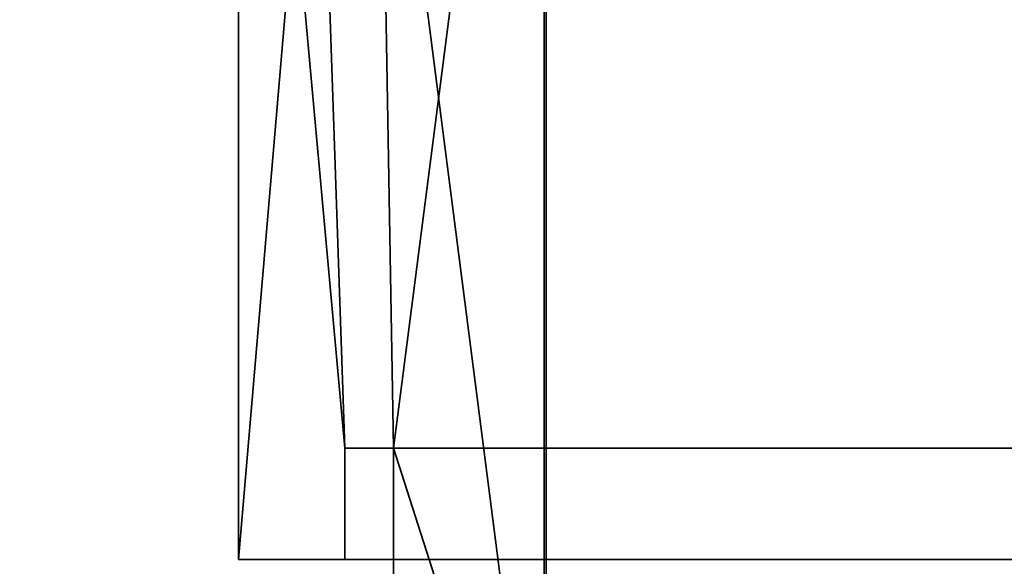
# Model space of a CAD drawing. Header units: millimetres. Extents: x -503 to 6703, y -110 to 193.
# Tile 768 of 1056: x 2563 to 2634, y 81 to 120. Entities that reach past the tile are written whole.
import ezdxf

# ---------------------------------------------------------------- set-up
doc = ezdxf.new("R2010")
doc.units = ezdxf.units.MM
doc.layers.add('151', color=7, linetype='Continuous', true_color=0xffffff)

# ---------------------------------------------------------------- blocks, each defined once
blk = doc.blocks.new('UG_SURFACE_003')
at = {"layer": '151', "color": 252, "linetype": 'Continuous', "lineweight": 35}
for points in [[(3602.5, -14, 2212.25), (3602.5, 174.4, 2212.25), (2397.5, 174.4, 2212.25), (2397.5, -14, 2212.25)], [(2547.5, -14, 2062.25), (2547.5, 174.4, 2062.25), (3452.5, 174.4, 2062.25), (3452.5, -14, 2062.25)]]:
    blk.add_3dface(points, dxfattribs=at)
blk = doc.blocks.new('UG_SURFACE_272')
at = {"layer": '151', "color": 41, "linetype": 'Continuous', "lineweight": 35}
for points in [[(2578.85, 81, 2028.4), (2578.85, 173.15, 2028.4), (2578.85, 173.15, -4.75), (2578.85, 81, -4.75)], [(2578.85, 81, -4.75), (2578.85, 173.15, -4.75), (2584.5, 173.15, -4.75), (2584.5, 147.3, -4.75)], [(2584.5, 147.3, 2022.75), (2584.5, 173.15, 2022.75), (2578.85, 173.15, 2028.4), (2578.85, 81, 2028.4)], [(2589, 147.3, -4.75), (2589, 173.15, -4.75), (2600.85, 173.15, -4.75), (2600.85, 55.15, -4.75)], [(2590, 89, 2017.25), (2600.85, 173.15, 2006.4), (2589, 173.15, 2018.25), (2589, 147.3, 2018.25)], [(2590, 89, 2017.25), (2590, 55.15, 2017.25), (2600.85, 55.15, 2006.4), (2600.85, 173.15, 2006.4)], [(2600.85, 173.15, 2006.4), (2600.85, 55.15, 2006.4), (2600.85, 55.15, -4.75), (2600.85, 173.15, -4.75)], [(2586.5, 89, -4.75), (2586.5, 81, -4.75), (2578.85, 81, -4.75), (2584.5, 147.3, -4.75)], [(2584.5, 147.3, 2022.75), (2578.85, 81, 2028.4), (2586.5, 81, 2020.75), (2586.5, 89, 2020.75)], [(2584.5, 147.3, -4.75), (2589, 147.3, -4.75), (2590, 89, -4.75), (2586.5, 89, -4.75)], [(2586.5, 89, 2020.75), (2590, 89, 2017.25), (2589, 147.3, 2018.25), (2584.5, 147.3, 2022.75)], [(2590, 89, -4.75), (2589, 147.3, -4.75), (2600.85, 55.15, -4.75)], [(2590, 89, 2017.25), (2586.5, 89, 2020.75), (2586.5, 89, -4.75), (2590, 89, -4.75)], [(2586.5, 81, -4.75), (2586.5, 89, -4.75), (2586.5, 89, 2020.75), (2586.5, 81, 2020.75)], [(2590, 55.15, 2017.25), (2590, 89, 2017.25), (2590, 89, -4.75), (2590, 55.15, -4.75)], [(2600.85, 55.15, -4.75), (2590, 55.15, -4.75), (2590, 89, -4.75)], [(2586.5, 81, 2020.75), (2578.85, 81, 2028.4), (2578.85, 81, -4.75), (2586.5, 81, -4.75)]]:
    blk.add_3dface(points, dxfattribs=at)
blk = doc.blocks.new('UG_SURFACE_275')
at = {"layer": '151', "color": 7, "linetype": 'Continuous', "lineweight": 35}
for points in [[(2601, 173.15, -4.75), (2601, 55.15, -4.75), (2600.85, 55.15, -4.75), (2600.85, 173.15, -4.75)], [(2600.85, 55.15, 2006.4), (2600.85, 173.15, 2006.4), (2600.85, 173.15, -4.75), (2600.85, 55.15, -4.75)], [(2600.85, 173.15, 2006.4), (2600.85, 55.15, 2006.4), (2601, 55.15, 2006.25), (2601, 173.15, 2006.25)], [(2601, 55.15, -4.75), (2601, 173.15, -4.75), (2601, 173.15, 2006.25), (2601, 55.15, 2006.25)]]:
    blk.add_3dface(points, dxfattribs=at)
blk = doc.blocks.new('UG_SURFACE_278')
at = {"layer": '151', "color": 7, "linetype": 'Continuous', "lineweight": 35}
for points in [[(2601, 173.15, 2006.25), (2601, 55.15, 2006.25), (2600.85, 55.15, 2006.4), (2600.85, 173.15, 2006.4)], [(3399.15, 55.15, 2006.4), (3399.15, 173.15, 2006.4), (2600.85, 173.15, 2006.4), (2600.85, 55.15, 2006.4)], [(2601, 55.15, 2006.25), (2601, 173.15, 2006.25), (3399, 173.15, 2006.25), (3399, 55.15, 2006.25)]]:
    blk.add_3dface(points, dxfattribs=at)
blk = doc.blocks.new('UG_SURFACE_279')
at = {"layer": '151', "color": 41, "linetype": 'Continuous', "lineweight": 35}
for points in [[(3421.15, 81, 2028.4), (3421.15, 173.15, 2028.4), (2578.85, 173.15, 2028.4), (2578.85, 81, 2028.4)], [(2584.5, 147.3, 2022.75), (2586.5, 89, 2020.75), (2578.85, 173.15, 2028.4)], [(2586.5, 89, 2020.75), (2586.5, 81, 2020.75), (2578.85, 81, 2028.4), (2578.85, 173.15, 2028.4)], [(2589, 147.3, 2018.25), (2589, 173.15, 2018.25), (2600.85, 173.15, 2006.4), (2600.85, 55.15, 2006.4)], [(3399.15, 173.15, 2006.4), (3399.15, 55.15, 2006.4), (2600.85, 55.15, 2006.4), (2600.85, 173.15, 2006.4)], [(2584.5, 147.3, 2022.75), (2589, 147.3, 2018.25), (2590, 89, 2017.25), (2586.5, 89, 2020.75)], [(2590, 89, 2017.25), (2589, 147.3, 2018.25), (2600.85, 55.15, 2006.4)], [(2586.5, 81, 2020.75), (2586.5, 89, 2020.75), (3413.5, 89, 2020.75), (3413.5, 81, 2020.75)], [(3413.5, 89, 2020.75), (2586.5, 89, 2020.75), (2590, 89, 2017.25), (3410, 89, 2017.25)], [(3410, 55.15, 2017.25), (3410, 89, 2017.25), (2590, 89, 2017.25), (2590, 55.15, 2017.25)], [(2600.85, 55.15, 2006.4), (2590, 55.15, 2017.25), (2590, 89, 2017.25)], [(3421.15, 81, 2028.4), (2578.85, 81, 2028.4), (2586.5, 81, 2020.75), (3413.5, 81, 2020.75)]]:
    blk.add_3dface(points, dxfattribs=at)

msp = doc.modelspace()

# ---------------------------------------------------------------- linework, layer by layer
at = {"layer": '151', "color": 252, "linetype": 'Continuous', "lineweight": -3, "true_color": 0x939598}
for p, q in [((2578.85, 81, 2028.4), (2578.85, 173.15, 2028.4)), ((2578.85, 81, -4.75), (2578.85, 173.15, -4.75)), ((2578.85, 81, 2028.4), (2578.85, 173.15, 2028.4)), ((2600.85, 55.15, 2006.4), (2600.85, 173.15, 2006.4)), ((2600.85, 55.15, -4.75), (2600.85, 173.15, -4.75)), ((2600.85, 173.15, 2006.4), (2600.85, 55.15, 2006.4)), ((2600.85, 55.15, 2006.4), (2600.85, 173.15, 2006.4)), ((2600.85, 173.15, 2006.4), (2600.85, 55.15, 2006.4)), ((2600.85, 173.15, -4.75), (2600.85, 55.15, -4.75)), ((2601, 55.15, 2006.25), (2601, 173.15, 2006.25)), ((2601, 55.15, -4.75), (2601, 173.15, -4.75)), ((2601, 55.15, 2006.25), (2601, 173.15, 2006.25)), ((2586.5, 81, -4.75), (2586.5, 89, -4.75)), ((2586.5, 89, -4.75), (2586.5, 89, 2020.75)), ((2586.5, 89, 2020.75), (3413.5, 89, 2020.75)), ((2586.5, 89, 2020.75), (2586.5, 81, 2020.75)), ((2590, 89, 2017.25), (2586.5, 89, 2020.75)), ((2586.5, 89, -4.75), (2590, 89, -4.75)), ((2586.5, 89, 2020.75), (2586.5, 81, 2020.75)), ((2586.5, 89, 2020.75), (2590, 89, 2017.25)), ((2590, 55.15, 2017.25), (2590, 89, 2017.25)), ((2590, 89, 2017.25), (3410, 89, 2017.25)), ((2590, 89, -4.75), (2590, 89, 2017.25)), ((2590, 89, -4.75), (2590, 55.15, -4.75)), ((2590, 55.15, 2017.25), (2590, 89, 2017.25)), ((2578.85, 81, 2028.4), (2578.85, 81, -4.75)), ((2586.5, 81, 2020.75), (2578.85, 81, 2028.4)), ((2578.85, 81, 2028.4), (2586.5, 81, 2020.75)), ((3421.15, 81, 2028.4), (2578.85, 81, 2028.4)), ((2578.85, 81, -4.75), (2586.5, 81, -4.75)), ((2586.5, 81, 2020.75), (3413.5, 81, 2020.75)), ((2586.5, 81, -4.75), (2586.5, 81, 2020.75))]:
    msp.add_line(p, q, dxfattribs=at)

# ---------------------------------------------------------------- block references
for name in ['UG_SURFACE_275', 'UG_SURFACE_278', 'UG_SURFACE_003', 'UG_SURFACE_272', 'UG_SURFACE_279']:
    msp.add_blockref(name, (0, 0), dxfattribs=at)

doc.saveas('drawing.dxf')
